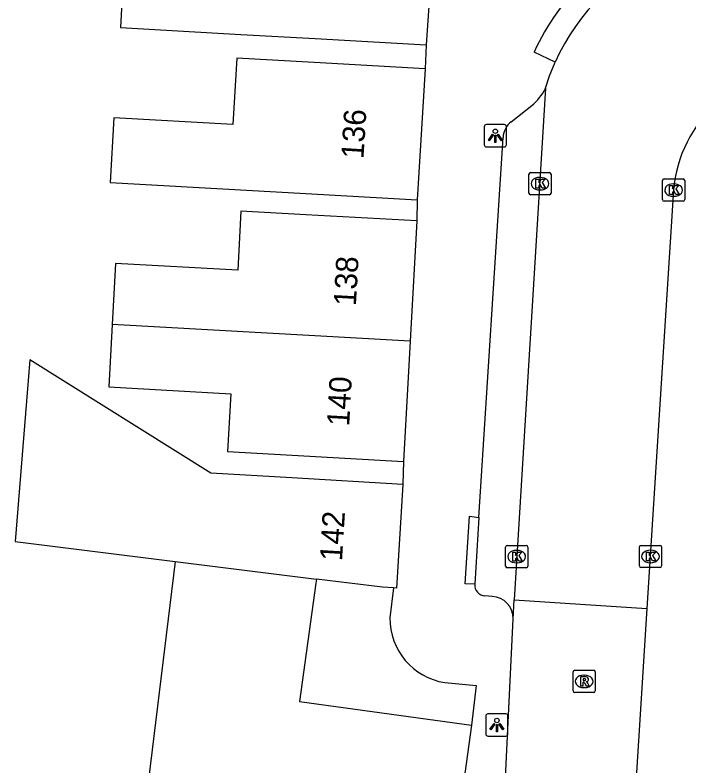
# Model space of a CAD drawing. Extents: x 160107 to 160928, y 382056 to 382918.
# Drawn here: x 160536.83 to 160567.1, y 382582.87 to 382616.6 of the extents above; entities that cross this region are included whole.
import ezdxf

# ---------------------------------------------------------------- set-up
doc = ezdxf.new("R2010")
doc.units = 0
for name, color, linetype in [('IMGEO_Kolk', 7, 'Continuous'), ('IMGEO_Lichtpunt', 7, 'Continuous'), ('IMGEO_Pand', 7, 'Continuous'), ('IMGEO_Pand_nummerreeks', 7, 'Continuous'), ('IMGEO_Rijbaan_lokaal_open', 7, 'Continuous'), ('IMGEO_Rioolput', 7, 'Continuous'), ('IMGEO_Voetpad_open', 7, 'Continuous')]:
    doc.layers.add(name, color=color, linetype=linetype)

msp = doc.modelspace()

# ---------------------------------------------------------------- linework, layer by layer
at = {"layer": 'IMGEO_Kolk'}
for p, q in [((160559.909, 382608.597), (160559.909, 382609.449)), ((160559.984, 382609.523), (160560.836, 382609.523)), ((160560.91, 382609.449), (160560.91, 382608.597)), ((160560.397, 382609.303), (160560.422, 382609.303)), ((160565.91, 382608.31), (160565.91, 382609.162)), ((160565.985, 382609.236), (160566.837, 382609.236)), ((160566.398, 382609.016), (160566.423, 382609.016)), ((160566.911, 382609.162), (160566.911, 382608.31)), ((160560.42, 382608.743), (160560.395, 382608.743)), ((160560.836, 382608.523), (160559.984, 382608.523)), ((160566.421, 382608.456), (160566.396, 382608.456)), ((160566.837, 382608.236), (160565.985, 382608.236)), ((160558.862, 382591.847), (160558.862, 382592.699)), ((160558.937, 382592.773), (160559.789, 382592.773)), ((160559.35, 382592.553), (160559.375, 382592.553)), ((160559.863, 382592.699), (160559.863, 382591.847)), ((160564.871, 382591.854), (160564.871, 382592.706)), ((160564.946, 382592.78), (160565.798, 382592.78)), ((160565.359, 382592.56), (160565.384, 382592.56)), ((160565.872, 382592.706), (160565.872, 382591.854)), ((160559.373, 382591.993), (160559.348, 382591.993)), ((160565.382, 382592), (160565.357, 382592)), ((160559.789, 382591.773), (160558.937, 382591.773)), ((160565.798, 382591.78), (160564.946, 382591.78))]:
    msp.add_line(p, q, dxfattribs=at)
for points in [[(160559.909, 382608.597), (160559.909, 382609.449)], [(160559.984, 382609.523), (160560.836, 382609.523)], [(160560.91, 382609.449), (160560.91, 382608.597)], [(160560.23, 382609.223), (160560.353, 382609.223), (160560.353, 382609.072), (160560.483, 382609.223), (160560.647, 382609.223), (160560.501, 382609.072), (160560.654, 382608.823), (160560.502, 382608.823), (160560.417, 382608.987), (160560.353, 382608.92), (160560.353, 382608.823), (160560.23, 382608.823), (160560.23, 382609.223)], [(160565.91, 382608.31), (160565.91, 382609.162)], [(160565.985, 382609.236), (160566.837, 382609.236)], [(160566.911, 382609.162), (160566.911, 382608.31)], [(160566.231, 382608.936), (160566.354, 382608.936), (160566.354, 382608.785), (160566.484, 382608.936), (160566.648, 382608.936), (160566.502, 382608.785), (160566.655, 382608.536), (160566.503, 382608.536), (160566.418, 382608.7), (160566.354, 382608.633), (160566.354, 382608.536), (160566.231, 382608.536), (160566.231, 382608.936)], [(160560.836, 382608.523), (160559.984, 382608.523)], [(160566.837, 382608.236), (160565.985, 382608.236)], [(160558.862, 382591.847), (160558.862, 382592.699)], [(160558.937, 382592.773), (160559.789, 382592.773)], [(160559.183, 382592.473), (160559.306, 382592.473), (160559.306, 382592.322), (160559.436, 382592.473), (160559.6, 382592.473), (160559.454, 382592.322), (160559.607, 382592.073), (160559.455, 382592.073), (160559.37, 382592.237), (160559.306, 382592.17), (160559.306, 382592.073), (160559.183, 382592.073), (160559.183, 382592.473)], [(160559.863, 382592.699), (160559.863, 382591.847)], [(160564.871, 382591.854), (160564.871, 382592.706)], [(160564.946, 382592.78), (160565.798, 382592.78)], [(160565.192, 382592.48), (160565.315, 382592.48), (160565.315, 382592.329), (160565.445, 382592.48), (160565.609, 382592.48), (160565.463, 382592.329), (160565.616, 382592.08), (160565.464, 382592.08), (160565.379, 382592.244), (160565.315, 382592.177), (160565.315, 382592.08), (160565.192, 382592.08), (160565.192, 382592.48)], [(160565.872, 382592.706), (160565.872, 382591.854)], [(160559.789, 382591.773), (160558.937, 382591.773)], [(160565.798, 382591.78), (160564.946, 382591.78)]]:
    msp.add_lwpolyline(points, dxfattribs=at)
for centre, start, end in [((160559.986, 382609.447), 91.552, 178.448), ((160559.986, 382609.447), 91.552, 178.448), ((160560.834, 382609.447), 1.552, 88.448), ((160560.834, 382609.447), 1.552, 88.448), ((160565.987, 382609.16), 91.552, 178.448), ((160565.987, 382609.16), 91.552, 178.448), ((160566.835, 382609.16), 1.552, 88.448), ((160566.835, 382609.16), 1.552, 88.448), ((160559.986, 382608.599), 181.552, 268.448), ((160559.986, 382608.599), 181.552, 268.448), ((160560.834, 382608.599), 271.552, 358.448), ((160560.834, 382608.599), 271.552, 358.448), ((160565.987, 382608.312), 181.552, 268.448), ((160565.987, 382608.312), 181.552, 268.448), ((160566.835, 382608.312), 271.552, 358.448), ((160566.835, 382608.312), 271.552, 358.448), ((160558.939, 382592.697), 91.552, 178.448), ((160558.939, 382592.697), 91.552, 178.448), ((160559.787, 382592.697), 1.552, 88.448), ((160559.787, 382592.697), 1.552, 88.448), ((160564.948, 382592.704), 91.552, 178.448), ((160564.948, 382592.704), 91.552, 178.448), ((160565.796, 382592.704), 1.552, 88.448), ((160565.796, 382592.704), 1.552, 88.448), ((160558.939, 382591.849), 181.552, 268.448), ((160558.939, 382591.849), 181.552, 268.448), ((160559.787, 382591.849), 271.552, 358.448), ((160559.787, 382591.849), 271.552, 358.448), ((160564.948, 382591.856), 181.552, 268.448), ((160564.948, 382591.856), 181.552, 268.448), ((160565.796, 382591.856), 271.552, 358.448), ((160565.796, 382591.856), 271.552, 358.448)]:
    msp.add_arc(centre, 0.0765, start, end, dxfattribs=at)
for centre, major_axis, ratio, start_param, end_param in [((160560.396, 382609.023), (-0.387, 0.002), 0.722429, 4.712389, 7.853982), ((160560.421, 382609.023), (-0.39, 0.002), 0.717154, 1.570796, 4.712389), ((160566.397, 382608.736), (-0.387, 0.002), 0.722429, 4.712389, 7.853982), ((160566.422, 382608.736), (-0.39, 0.002), 0.717154, 1.570796, 4.712389), ((160559.349, 382592.273), (-0.387, 0.002), 0.722429, 4.712389, 7.853982), ((160559.374, 382592.273), (-0.39, 0.002), 0.717154, 1.570796, 4.712389), ((160565.358, 382592.28), (-0.387, 0.002), 0.722429, 4.712389, 7.853982), ((160565.383, 382592.28), (-0.39, 0.002), 0.717154, 1.570796, 4.712389)]:
    msp.add_ellipse(centre, major_axis=major_axis, ratio=ratio, start_param=start_param, end_param=end_param, dxfattribs=at)
at = {"layer": 'IMGEO_Lichtpunt'}
for p, q in [((160557.906, 382611.579), (160557.906, 382610.772)), ((160557.906, 382611.579), (160557.906, 382610.772)), ((160558.808, 382611.674), (160558, 382611.674)), ((160558.808, 382611.674), (160558, 382611.674)), ((160558.902, 382610.772), (160558.902, 382611.579)), ((160558.902, 382610.772), (160558.902, 382611.579)), ((160558, 382610.678), (160558.808, 382610.678)), ((160558, 382610.678), (160558.808, 382610.678)), ((160557.975, 382585.118), (160557.975, 382584.311)), ((160557.975, 382585.118), (160557.975, 382584.311)), ((160558.877, 382585.213), (160558.069, 382585.213)), ((160558.877, 382585.213), (160558.069, 382585.213)), ((160558.971, 382584.311), (160558.971, 382585.118)), ((160558.971, 382584.311), (160558.971, 382585.118)), ((160558.069, 382584.217), (160558.877, 382584.217)), ((160558.069, 382584.217), (160558.877, 382584.217))]:
    msp.add_line(p, q, dxfattribs=at)
for points in [[(160558.28, 382611.243), (160558.319, 382611.215), (160558.131, 382610.953), (160558.093, 382610.98), (160558.28, 382611.243)], [(160558.382, 382611.195), (160558.429, 382611.195), (160558.429, 382610.873), (160558.382, 382610.873), (160558.382, 382611.195)], [(160558.492, 382611.215), (160558.53, 382611.242), (160558.717, 382610.98), (160558.678, 382610.952), (160558.492, 382611.215)], [(160558.349, 382584.782), (160558.388, 382584.754), (160558.2, 382584.492), (160558.162, 382584.519), (160558.349, 382584.782)], [(160558.451, 382584.734), (160558.498, 382584.734), (160558.498, 382584.412), (160558.451, 382584.412), (160558.451, 382584.734)], [(160558.561, 382584.754), (160558.599, 382584.781), (160558.786, 382584.519), (160558.747, 382584.491), (160558.561, 382584.754)]]:
    msp.add_lwpolyline(points, dxfattribs=at)
for centre in [(160558.405, 382611.377), (160558.474, 382584.916)]:
    msp.add_circle(centre, 0.0994, dxfattribs=at)
for centre, start, end in [((160558, 382611.579), 90, 180), ((160558, 382611.579), 90, 180), ((160558.808, 382611.579), 0, 90), ((160558.808, 382611.579), 0, 90), ((160558, 382610.772), 180, 270), ((160558, 382610.772), 180, 270), ((160558.808, 382610.772), 270, 0), ((160558.808, 382610.772), 270, 360), ((160558.069, 382585.118), 90, 180), ((160558.069, 382585.118), 90, 180), ((160558.877, 382585.118), 0, 90), ((160558.877, 382585.118), 0, 90), ((160558.069, 382584.311), 180, 270), ((160558.069, 382584.311), 180, 270), ((160558.877, 382584.311), 270, 0), ((160558.877, 382584.311), 270, 360)]:
    msp.add_arc(centre, 0.0946, start, end, dxfattribs=at)
at = {"layer": 'IMGEO_Pand'}
for points in [[(160541.946, 382622.833), (160541.788, 382620.003), (160541.566, 382616.031), (160546.97, 382615.725), (160550.311, 382615.536), (160555.302, 382615.253)], [(160555.707, 382621.144), (160555.302, 382615.253)], [(160555.256, 382614.183), (160550.264, 382614.462), (160546.789, 382614.657), (160546.622, 382611.679), (160541.272, 382611.978), (160541.11, 382609.08), (160549.901, 382608.588), (160554.893, 382608.304)], [(160555.256, 382614.183), (160554.893, 382608.304)], [(160554.88, 382607.349), (160549.888, 382607.629), (160546.978, 382607.792), (160546.835, 382605.142), (160541.354, 382605.431), (160541.201, 382602.699)], [(160554.88, 382607.349), (160554.578, 382601.95)], [(160541.201, 382602.699), (160541.045, 382599.896), (160546.521, 382599.59), (160546.375, 382596.993), (160549.283, 382596.83), (160554.275, 382596.551)], [(160554.578, 382601.95), (160541.201, 382602.699)], [(160554.578, 382601.95), (160554.275, 382596.551)], [(160554.255, 382595.52), (160549.264, 382595.809), (160545.632, 382596.019), (160537.493, 382601.111), (160536.835, 382592.958), (160544.031, 382592.059)], [(160554.255, 382595.52), (160553.971, 382590.859), (160553.83, 382590.868)], [(160544.031, 382592.059), (160542.826, 382582.251), (160542.799, 382582.058), (160546.714, 382581.519), (160546.277, 382578.344)], [(160544.031, 382592.059), (160550.367, 382591.268)], [(160550.367, 382591.268), (160550.341, 382591.08), (160549.608, 382585.762), (160557.335, 382584.697)], [(160553.83, 382590.868), (160553.333, 382590.898), (160550.367, 382591.268)], [(160557.335, 382584.697), (160556.273, 382576.99)]]:
    msp.add_lwpolyline(points, dxfattribs=at)
at = {"layer": 'IMGEO_Rijbaan_lokaal_open'}
for points in [[(160560.652, 382613.311), (160560.84, 382613.869), (160561.086, 382614.474)], [(160560.652, 382613.311), (160559.252, 382590.336)], [(160566.41, 382608.74), (160565.209, 382589.942)], [(160559.2, 382589.486), (160559.252, 382590.336)], [(160559.252, 382590.336), (160565.209, 382589.942)], [(160565.209, 382589.942), (160564.707, 382582.094)], [(160558.845, 382582.037), (160559.2, 382589.486)]]:
    msp.add_lwpolyline(points, dxfattribs=at)
for centre, radius, start, end in [((160570.011, 382610.481), 9.777, 112.6015, 155.8931), ((160572.216, 382608.27), 5.825, 131.2407, 175.3716)]:
    msp.add_arc(centre, radius, start, end, dxfattribs=at)
at = {"layer": 'IMGEO_Rioolput'}
for p, q in [((160561.893, 382586.245), (160561.893, 382587.097)), ((160561.968, 382587.171), (160562.82, 382587.171)), ((160562.894, 382587.097), (160562.894, 382586.245)), ((160562.381, 382586.951), (160562.406, 382586.951)), ((160562.82, 382586.171), (160561.968, 382586.171)), ((160562.404, 382586.391), (160562.379, 382586.391))]:
    msp.add_line(p, q, dxfattribs=at)
for points in [[(160561.893, 382586.245), (160561.893, 382587.097)], [(160561.968, 382587.171), (160562.82, 382587.171)], [(160562.894, 382587.097), (160562.894, 382586.245)], [(160562.482, 382586.869), (160562.23, 382586.871), (160562.23, 382586.471)], [(160562.408, 382586.79), (160562.354, 382586.79), (160562.354, 382586.709)], [(160562.23, 382586.471), (160562.354, 382586.471), (160562.354, 382586.633), (160562.365, 382586.633)], [(160562.354, 382586.709), (160562.406, 382586.709)], [(160562.412, 382586.604), (160562.483, 382586.471), (160562.623, 382586.471), (160562.558, 382586.597)], [(160562.82, 382586.171), (160561.968, 382586.171)]]:
    msp.add_lwpolyline(points, dxfattribs=at)
for centre, radius, start, end in [((160561.97, 382587.095), 0.0765, 91.552, 178.448), ((160561.97, 382587.095), 0.0765, 91.552, 178.448), ((160562.818, 382587.095), 0.0765, 1.552, 88.448), ((160562.818, 382587.095), 0.0765, 1.552, 88.448), ((160562.414, 382586.694), 0.0964, 77.0061, 93.1865), ((160562.428, 382586.751), 0.0378, 276.6634, 79.6772), ((160562.481, 382586.759), 0.109, 350.3612, 89.416), ((160562.479, 382586.759), 0.112, 277.5842, 350.9817), ((160562.364, 382586.58), 0.0533, 26.0293, 88.6989), ((160562.39, 382586.898), 0.19, 274.7715, 282.9687), ((160562.463, 382586.544), 0.108, 29.5134, 73.7905), ((160561.97, 382586.247), 0.0765, 181.552, 268.448), ((160561.97, 382586.247), 0.0765, 181.552, 268.448), ((160562.818, 382586.247), 0.0765, 271.552, 358.448), ((160562.818, 382586.247), 0.0765, 271.552, 358.448)]:
    msp.add_arc(centre, radius, start, end, dxfattribs=at)
for centre, major_axis, ratio, start_param, end_param in [((160562.38, 382586.671), (-0.387, 0.002), 0.722429, 4.712389, 7.853982), ((160562.405, 382586.671), (-0.39, 0.002), 0.717154, 1.570796, 4.712389)]:
    msp.add_ellipse(centre, major_axis=major_axis, ratio=ratio, start_param=start_param, end_param=end_param, dxfattribs=at)
at = {"layer": 'IMGEO_Voetpad_open'}
for points in [[(160555.302, 382615.253), (160555.256, 382614.183)], [(160561.086, 382614.474), (160560.15, 382614.928)], [(160559.119, 382611.805), (160560.037, 382612.533)], [(160557.667, 382594.037), (160558.75, 382611.1)], [(160554.893, 382608.304), (160554.88, 382607.349)], [(160554.275, 382596.551), (160554.255, 382595.52)], [(160557.477, 382591.036), (160557.043, 382591.053), (160557.238, 382594.089), (160557.667, 382594.037)], [(160557.667, 382594.037), (160557.477, 382591.036)], [(160553.83, 382590.868), (160553.665, 382589.525)], [(160558.268, 382590.483), (160557.936, 382590.508)], [(160556.132, 382586.617), (160557.538, 382586.493), (160557.335, 382584.697)]]:
    msp.add_lwpolyline(points, dxfattribs=at)
for centre, radius, start, end in [((160570.014, 382610.478), 10.821, 112.6309, 155.7173), ((160558.573, 382614.322), 2.312, 309.2882, 334.0599), ((160559.72, 382611.042), 0.971, 128.196, 176.5485), ((160557.974, 382591.005), 0.498, 176.3762, 265.6258), ((160558.223, 382589.507), 0.977, 358.7817, 87.3584), ((160556.596, 382589.511), 2.931, 179.7335, 260.8857)]:
    msp.add_arc(centre, radius, start, end, dxfattribs=at)

# ---------------------------------------------------------------- texts
at = {"layer": 'IMGEO_Pand_nummerreeks'}
for s, rotation, p in [('136', 86.4667, (160552.48, 382610.114)), ('138', 86.7931, (160552.141, 382603.51)), ('140', 86.7931, (160551.839, 382598.111)), ('142', 86.5109, (160551.518, 382592.056))]:
    msp.add_text(s, height=1, rotation=rotation, dxfattribs=at).set_placement(p)

doc.saveas('drawing.dxf')
